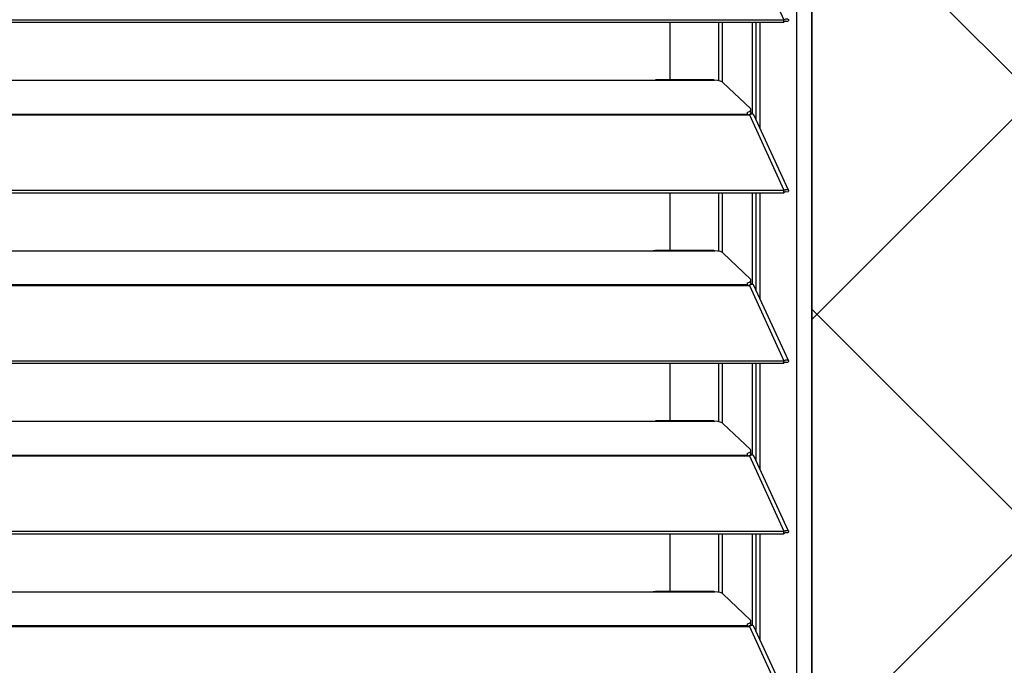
# Model space of a CAD drawing. Header units: millimetres. Extents: x 0 to 39025, y -31299 to 8400.
# Tile 379 of 382: x 16368 to 16622, y 6967 to 7133. Entities that reach past the tile are written whole.
import ezdxf

# ---------------------------------------------------------------- set-up
doc = ezdxf.new("R2010")
doc.units = ezdxf.units.MM
doc.layers.add('ODMIKI funkcionalni', color=253, linetype='Continuous')
doc.layers.add('ODMIKI varnostni', color=252, linetype='Continuous')

# ---------------------------------------------------------------- blocks, each defined once
blk = doc.blocks.new('*U59')
at = {"lineweight": 25}
for points in [[(1146.1, 17.6), (1146.1, 17.6), (1146.1, 1243.27), (1146.1, 1243.27)], [(1150, 17.6), (1150, 17.6), (1150, 1242.58), (1150, 1242.58)], [(1133.89, 1140.18), (1133.89, 1140.18), (1142.81, 1120.75), (1142.81, 1120.75)], [(7.21, 1120.75), (7.21, 1120.75), (1142.79, 1120.75), (1142.79, 1120.75)], [(7.21, 1120.1), (7.21, 1120.1), (1142.79, 1120.1), (1142.79, 1120.1)], [(1113.49, 1105.21), (1113.49, 1105.21), (1113.49, 1120.1), (1113.49, 1120.1)], [(1126.04, 1104.98), (1126.04, 1104.98), (1126.04, 1120.1), (1126.04, 1120.1)], [(1126.99, 1104.63), (1126.99, 1104.63), (1126.99, 1120.1), (1126.99, 1120.1)], [(1134.67, 1096.4), (1134.67, 1096.4), (1134.67, 1120.1), (1134.67, 1120.1)], [(1135.61, 1094.97), (1135.61, 1094.97), (1135.61, 1120.1), (1135.61, 1120.1)], [(1136.71, 1092.59), (1136.71, 1092.59), (1136.71, 1120.1), (1136.71, 1120.1)], [(1142.81, 1120.75), (1142.81, 1120.75), (1142.79, 1120.75), (1142.79, 1120.75)], [(1142.79, 1120.1), (1142.79, 1120.1), (1142.79, 1120.75), (1142.79, 1120.75)], [(1142.81, 1120.1), (1142.81, 1120.1), (1142.79, 1120.1), (1142.79, 1120.1)], [(1142.81, 1120.1), (1142.81, 1120.1), (1142.81, 1120.75), (1142.81, 1120.75)], [(1143.19, 1120.41), (1143.19, 1120.41), (1143.13, 1120.38), (1143.13, 1120.38)], [(1143.13, 1120.38), (1143.13, 1120.38), (1143.89, 1120.38), (1143.89, 1120.38)], [(840, 1105.13), (840, 1105.13), (1108, 1105.13), (1108, 1105.13)], [(1108, 1105.13), (1108, 1105.13), (1125, 1105.13), (1125, 1105.13)], [(1124.76, 1105.21), (1124.76, 1105.21), (1109.66, 1105.21), (1109.66, 1105.21)], [(1127.16, 1104.51), (1127.16, 1104.51), (1134.16, 1097.83), (1134.16, 1097.83)], [(1134.3, 1096.78), (1134.3, 1096.78), (1134.3, 1097.54), (1134.3, 1097.54)], [(16.21, 1096.42), (16.21, 1096.42), (1133.33, 1096.42), (1133.33, 1096.42)], [(16.21, 1096.2), (16.21, 1096.2), (1133.33, 1096.2), (1133.33, 1096.2)], [(1133.33, 1096.86), (1133.33, 1096.86), (1133.33, 1096.42), (1133.33, 1096.42)], [(1133.33, 1096.2), (1133.33, 1096.2), (1133.89, 1096.2), (1133.89, 1096.2)], [(1133.81, 1096.2), (1133.81, 1096.2), (1133.77, 1096.25), (1133.77, 1096.25)], [(1133.89, 1096.2), (1133.89, 1096.2), (1142.81, 1076.78), (1142.81, 1076.78)], [(1133.89, 1096.2), (1133.89, 1096.2), (1133.89, 1096.2), (1133.89, 1096.2)], [(1133.89, 1096.2), (1133.89, 1096.2), (1133.89, 1096.2), (1133.89, 1096.2)], [(1134.39, 1096.37), (1134.39, 1096.37), (1134.22, 1096.55), (1134.22, 1096.55)], [(1143.96, 1076.8), (1143.96, 1076.8), (1135.06, 1096.19), (1135.06, 1096.19)], [(7.21, 1076.77), (7.21, 1076.77), (1142.79, 1076.77), (1142.79, 1076.77)], [(1142.81, 1076.78), (1142.81, 1076.78), (1142.79, 1076.77), (1142.79, 1076.77)], [(1142.79, 1076.12), (1142.79, 1076.12), (1142.79, 1076.77), (1142.79, 1076.77)], [(1142.81, 1076.12), (1142.81, 1076.12), (1142.81, 1076.78), (1142.81, 1076.78)], [(7.21, 1076.12), (7.21, 1076.12), (1142.79, 1076.12), (1142.79, 1076.12)], [(1113.49, 1061.24), (1113.49, 1061.24), (1113.49, 1076.12), (1113.49, 1076.12)], [(1126.04, 1061.01), (1126.04, 1061.01), (1126.04, 1076.12), (1126.04, 1076.12)], [(1126.99, 1060.65), (1126.99, 1060.65), (1126.99, 1076.12), (1126.99, 1076.12)], [(1134.67, 1052.43), (1134.67, 1052.43), (1134.67, 1076.12), (1134.67, 1076.12)], [(1135.61, 1051), (1135.61, 1051), (1135.61, 1076.12), (1135.61, 1076.12)], [(1136.71, 1048.61), (1136.71, 1048.61), (1136.71, 1076.12), (1136.71, 1076.12)], [(1142.81, 1076.12), (1142.81, 1076.12), (1142.79, 1076.12), (1142.79, 1076.12)], [(1143.19, 1076.43), (1143.19, 1076.43), (1143.13, 1076.41), (1143.13, 1076.41)], [(1143.13, 1076.41), (1143.13, 1076.41), (1143.89, 1076.4), (1143.89, 1076.4)], [(840, 1061.16), (840, 1061.16), (1108, 1061.16), (1108, 1061.16)], [(1108, 1061.16), (1108, 1061.16), (1125, 1061.16), (1125, 1061.16)], [(1124.76, 1061.24), (1124.76, 1061.24), (1109.66, 1061.24), (1109.66, 1061.24)], [(1127.16, 1060.54), (1127.16, 1060.54), (1134.16, 1053.86), (1134.16, 1053.86)], [(16.21, 1052.45), (16.21, 1052.45), (1133.33, 1052.45), (1133.33, 1052.45)], [(16.21, 1052.23), (16.21, 1052.23), (1133.33, 1052.23), (1133.33, 1052.23)], [(1133.33, 1052.88), (1133.33, 1052.88), (1133.33, 1052.45), (1133.33, 1052.45)], [(1133.33, 1052.23), (1133.33, 1052.23), (1133.89, 1052.23), (1133.89, 1052.23)], [(1133.81, 1052.23), (1133.81, 1052.23), (1133.77, 1052.27), (1133.77, 1052.27)], [(1133.89, 1052.24), (1133.89, 1052.24), (1133.89, 1052.23), (1133.89, 1052.23)], [(1133.89, 1052.23), (1133.89, 1052.23), (1133.89, 1052.24), (1133.89, 1052.24)], [(1133.89, 1052.23), (1133.89, 1052.23), (1142.81, 1032.8), (1142.81, 1032.8)], [(1134.39, 1052.4), (1134.39, 1052.4), (1134.22, 1052.58), (1134.22, 1052.58)], [(1134.3, 1052.8), (1134.3, 1052.8), (1134.3, 1053.57), (1134.3, 1053.57)], [(1143.96, 1032.83), (1143.96, 1032.83), (1135.06, 1052.21), (1135.06, 1052.21)], [(7.21, 1032.8), (7.21, 1032.8), (1142.79, 1032.8), (1142.79, 1032.8)], [(7.21, 1032.14), (7.21, 1032.14), (1142.79, 1032.14), (1142.79, 1032.14)], [(1113.49, 1017.27), (1113.49, 1017.27), (1113.49, 1032.14), (1113.49, 1032.14)], [(1126.04, 1017.03), (1126.04, 1017.03), (1126.04, 1032.14), (1126.04, 1032.14)], [(1126.99, 1016.68), (1126.99, 1016.68), (1126.99, 1032.14), (1126.99, 1032.14)], [(1134.67, 1008.46), (1134.67, 1008.46), (1134.67, 1032.14), (1134.67, 1032.14)], [(1135.61, 1007.03), (1135.61, 1007.03), (1135.61, 1032.14), (1135.61, 1032.14)], [(1136.71, 1004.64), (1136.71, 1004.64), (1136.71, 1032.14), (1136.71, 1032.14)], [(1142.81, 1032.8), (1142.81, 1032.8), (1142.79, 1032.8), (1142.79, 1032.8)], [(1142.79, 1032.14), (1142.79, 1032.14), (1142.79, 1032.8), (1142.79, 1032.8)], [(1142.81, 1032.15), (1142.81, 1032.15), (1142.79, 1032.14), (1142.79, 1032.14)], [(1142.81, 1032.15), (1142.81, 1032.15), (1142.81, 1032.8), (1142.81, 1032.8)], [(1143.19, 1032.46), (1143.19, 1032.46), (1143.13, 1032.44), (1143.13, 1032.44)], [(1143.13, 1032.44), (1143.13, 1032.44), (1143.89, 1032.43), (1143.89, 1032.43)], [(840, 1017.19), (840, 1017.19), (1108, 1017.19), (1108, 1017.19)], [(1108, 1017.19), (1108, 1017.19), (1125, 1017.19), (1125, 1017.19)], [(1124.76, 1017.27), (1124.76, 1017.27), (1109.66, 1017.27), (1109.66, 1017.27)], [(1127.16, 1016.56), (1127.16, 1016.56), (1134.16, 1009.88), (1134.16, 1009.88)], [(16.21, 1008.47), (16.21, 1008.47), (1133.33, 1008.47), (1133.33, 1008.47)], [(16.21, 1008.25), (16.21, 1008.25), (1133.33, 1008.25), (1133.33, 1008.25)], [(1133.33, 1008.91), (1133.33, 1008.91), (1133.33, 1008.47), (1133.33, 1008.47)], [(1133.33, 1008.25), (1133.33, 1008.25), (1133.89, 1008.25), (1133.89, 1008.25)], [(1133.81, 1008.25), (1133.81, 1008.25), (1133.77, 1008.3), (1133.77, 1008.3)], [(1133.89, 1008.26), (1133.89, 1008.26), (1133.89, 1008.25), (1133.89, 1008.25)], [(1133.89, 1008.25), (1133.89, 1008.25), (1133.89, 1008.26), (1133.89, 1008.26)], [(1133.89, 1008.25), (1133.89, 1008.25), (1142.81, 988.83), (1142.81, 988.83)], [(1134.39, 1008.43), (1134.39, 1008.43), (1134.22, 1008.6), (1134.22, 1008.6)], [(1134.3, 1008.83), (1134.3, 1008.83), (1134.3, 1009.59), (1134.3, 1009.59)], [(1143.96, 988.85), (1143.96, 988.85), (1135.06, 1008.24), (1135.06, 1008.24)], [(7.21, 988.83), (7.21, 988.83), (1142.79, 988.83), (1142.79, 988.83)], [(7.21, 988.17), (7.21, 988.17), (1142.79, 988.17), (1142.79, 988.17)], [(1113.49, 973.29), (1113.49, 973.29), (1113.49, 988.17), (1113.49, 988.17)], [(1126.04, 973.06), (1126.04, 973.06), (1126.04, 988.17), (1126.04, 988.17)], [(1126.99, 972.71), (1126.99, 972.71), (1126.99, 988.17), (1126.99, 988.17)], [(1134.67, 964.48), (1134.67, 964.48), (1134.67, 988.17), (1134.67, 988.17)], [(1135.61, 963.05), (1135.61, 963.05), (1135.61, 988.17), (1135.61, 988.17)], [(1136.71, 960.66), (1136.71, 960.66), (1136.71, 988.17), (1136.71, 988.17)], [(1142.81, 988.83), (1142.81, 988.83), (1142.79, 988.83), (1142.79, 988.83)], [(1142.79, 988.17), (1142.79, 988.17), (1142.79, 988.83), (1142.79, 988.83)], [(1142.81, 988.18), (1142.81, 988.18), (1142.79, 988.17), (1142.79, 988.17)], [(1142.81, 988.18), (1142.81, 988.18), (1142.81, 988.83), (1142.81, 988.83)], [(1143.19, 988.48), (1143.19, 988.48), (1143.13, 988.46), (1143.13, 988.46)], [(1143.13, 988.46), (1143.13, 988.46), (1143.89, 988.46), (1143.89, 988.46)], [(840, 973.21), (840, 973.21), (1108, 973.21), (1108, 973.21)], [(1108, 973.21), (1108, 973.21), (1125, 973.21), (1125, 973.21)], [(1124.76, 973.29), (1124.76, 973.29), (1109.66, 973.29), (1109.66, 973.29)], [(1127.16, 972.6), (1127.16, 972.6), (1134.16, 965.91), (1134.16, 965.91)], [(1133.33, 964.94), (1133.33, 964.94), (1133.33, 964.5), (1133.33, 964.5)], [(1134.3, 964.86), (1134.3, 964.86), (1134.3, 965.62), (1134.3, 965.62)], [(16.21, 964.5), (16.21, 964.5), (1133.33, 964.5), (1133.33, 964.5)], [(16.21, 964.28), (16.21, 964.28), (1133.33, 964.28), (1133.33, 964.28)], [(1133.33, 964.28), (1133.33, 964.28), (1133.89, 964.28), (1133.89, 964.28)], [(1133.81, 964.28), (1133.81, 964.28), (1133.77, 964.33), (1133.77, 964.33)], [(1133.89, 964.28), (1133.89, 964.28), (1142.81, 944.85), (1142.81, 944.85)], [(1133.89, 964.28), (1133.89, 964.28), (1133.89, 964.28), (1133.89, 964.28)], [(1133.89, 964.28), (1133.89, 964.28), (1133.89, 964.28), (1133.89, 964.28)], [(1134.39, 964.46), (1134.39, 964.46), (1134.22, 964.63), (1134.22, 964.63)], [(1143.96, 944.87), (1143.96, 944.87), (1135.06, 964.26), (1135.06, 964.26)]]:
    blk.add_open_spline(points, degree=3, dxfattribs=at)
for points, knots in [([(1142.81, 1120.75), (1142.81, 1120.75), (1143.3, 1120.95), (1143.3, 1120.95), (1143.3, 1120.95), (1143.71, 1120.96), (1143.71, 1120.96), (1143.71, 1120.96), (1143.95, 1120.8), (1143.95, 1120.8), (1143.95, 1120.8), (1143.97, 1120.53), (1143.97, 1120.53), (1143.97, 1120.53), (1143.89, 1120.38), (1143.89, 1120.38)], [0, 0, 0, 0, 1, 1, 1, 2, 2, 2, 3, 3, 3, 4, 4, 4, 5, 5, 5, 5]), ([(1142.81, 1120.1), (1142.81, 1120.1), (1143.06, 1120.35), (1143.06, 1120.35), (1143.06, 1120.35), (1143.22, 1120.44), (1143.22, 1120.44), (1143.22, 1120.44), (1143.21, 1120.43), (1143.21, 1120.43)], [0, 0, 0, 0, 1, 1, 1, 2, 2, 2, 3, 3, 3, 3]), ([(1108, 1105.13), (1108, 1105.13), (1109.12, 1105.19), (1109.12, 1105.19), (1109.12, 1105.19), (1109.66, 1105.19), (1109.66, 1105.19)], [0, 0, 0, 0, 1, 1, 1, 2, 2, 2, 2]), ([(1124.76, 1105.19), (1124.76, 1105.19), (1124.88, 1105.2), (1124.88, 1105.2), (1124.88, 1105.2), (1124.96, 1105.16), (1124.96, 1105.16), (1124.96, 1105.16), (1125, 1105.13), (1125, 1105.13)], [0, 0, 0, 0, 1, 1, 1, 2, 2, 2, 3, 3, 3, 3]), ([(1127.16, 1104.51), (1127.16, 1104.51), (1126.84, 1104.73), (1126.84, 1104.73), (1126.84, 1104.73), (1126.34, 1104.91), (1126.34, 1104.91), (1126.34, 1104.91), (1125.71, 1105.05), (1125.71, 1105.05), (1125.71, 1105.05), (1125, 1105.13), (1125, 1105.13)], [0, 0, 0, 0, 1, 1, 1, 2, 2, 2, 3, 3, 3, 4, 4, 4, 4]), ([(1133.33, 1096.86), (1133.33, 1096.86), (1133.63, 1096.96), (1133.63, 1096.96), (1133.63, 1096.96), (1133.88, 1097.06), (1133.88, 1097.06), (1133.88, 1097.06), (1134.07, 1097.18), (1134.07, 1097.18), (1134.07, 1097.18), (1134.21, 1097.3), (1134.21, 1097.3), (1134.21, 1097.3), (1134.29, 1097.44), (1134.29, 1097.44), (1134.29, 1097.44), (1134.3, 1097.57), (1134.3, 1097.57), (1134.3, 1097.57), (1134.26, 1097.7), (1134.26, 1097.7), (1134.26, 1097.7), (1134.16, 1097.83), (1134.16, 1097.83)], [0, 0, 0, 0, 1, 1, 1, 2, 2, 2, 3, 3, 3, 4, 4, 4, 5, 5, 5, 6, 6, 6, 7, 7, 7, 8, 8, 8, 8]), ([(1133.33, 1096.42), (1133.33, 1096.42), (1133.33, 1096.4), (1133.33, 1096.4), (1133.33, 1096.4), (1133.33, 1096.38), (1133.33, 1096.38), (1133.33, 1096.38), (1133.33, 1096.36), (1133.33, 1096.36), (1133.33, 1096.36), (1133.33, 1096.33), (1133.33, 1096.33), (1133.33, 1096.33), (1133.33, 1096.3), (1133.33, 1096.3), (1133.33, 1096.3), (1133.33, 1096.27), (1133.33, 1096.27), (1133.33, 1096.27), (1133.33, 1096.24), (1133.33, 1096.24), (1133.33, 1096.24), (1133.33, 1096.2), (1133.33, 1096.2)], [0, 0, 0, 0, 1, 1, 1, 2, 2, 2, 3, 3, 3, 4, 4, 4, 5, 5, 5, 6, 6, 6, 7, 7, 7, 8, 8, 8, 8]), ([(1134.3, 1096.78), (1134.3, 1096.78), (1134.29, 1096.67), (1134.29, 1096.67), (1134.29, 1096.67), (1134.21, 1096.54), (1134.21, 1096.54), (1134.21, 1096.54), (1134.07, 1096.42), (1134.07, 1096.42), (1134.07, 1096.42), (1133.88, 1096.3), (1133.88, 1096.3), (1133.88, 1096.3), (1133.67, 1096.2), (1133.67, 1096.2)], [0, 0, 0, 0, 1, 1, 1, 2, 2, 2, 3, 3, 3, 4, 4, 4, 5, 5, 5, 5]), ([(1135.04, 1096.18), (1135.04, 1096.18), (1134.95, 1096.32), (1134.95, 1096.32), (1134.95, 1096.32), (1134.62, 1096.42), (1134.62, 1096.42), (1134.62, 1096.42), (1134.17, 1096.33), (1134.17, 1096.33), (1134.17, 1096.33), (1133.89, 1096.2), (1133.89, 1096.2)], [0, 0, 0, 0, 1, 1, 1, 2, 2, 2, 3, 3, 3, 4, 4, 4, 4]), ([(1142.81, 1076.78), (1142.81, 1076.78), (1143.3, 1076.98), (1143.3, 1076.98), (1143.3, 1076.98), (1143.71, 1076.99), (1143.71, 1076.99), (1143.71, 1076.99), (1143.95, 1076.82), (1143.95, 1076.82), (1143.95, 1076.82), (1143.97, 1076.55), (1143.97, 1076.55), (1143.97, 1076.55), (1143.89, 1076.4), (1143.89, 1076.4)], [0, 0, 0, 0, 1, 1, 1, 2, 2, 2, 3, 3, 3, 4, 4, 4, 5, 5, 5, 5]), ([(1142.81, 1076.12), (1142.81, 1076.12), (1143.06, 1076.38), (1143.06, 1076.38), (1143.06, 1076.38), (1143.22, 1076.46), (1143.22, 1076.46), (1143.22, 1076.46), (1143.21, 1076.45), (1143.21, 1076.45)], [0, 0, 0, 0, 1, 1, 1, 2, 2, 2, 3, 3, 3, 3]), ([(1108, 1061.16), (1108, 1061.16), (1109.12, 1061.21), (1109.12, 1061.21), (1109.12, 1061.21), (1109.66, 1061.21), (1109.66, 1061.21)], [0, 0, 0, 0, 1, 1, 1, 2, 2, 2, 2]), ([(1124.76, 1061.21), (1124.76, 1061.21), (1124.88, 1061.22), (1124.88, 1061.22), (1124.88, 1061.22), (1124.96, 1061.18), (1124.96, 1061.18), (1124.96, 1061.18), (1125, 1061.16), (1125, 1061.16)], [0, 0, 0, 0, 1, 1, 1, 2, 2, 2, 3, 3, 3, 3]), ([(1127.16, 1060.54), (1127.16, 1060.54), (1126.84, 1060.76), (1126.84, 1060.76), (1126.84, 1060.76), (1126.34, 1060.94), (1126.34, 1060.94), (1126.34, 1060.94), (1125.71, 1061.08), (1125.71, 1061.08), (1125.71, 1061.08), (1125, 1061.16), (1125, 1061.16)], [0, 0, 0, 0, 1, 1, 1, 2, 2, 2, 3, 3, 3, 4, 4, 4, 4]), ([(1133.33, 1052.88), (1133.33, 1052.88), (1133.63, 1052.98), (1133.63, 1052.98), (1133.63, 1052.98), (1133.88, 1053.09), (1133.88, 1053.09), (1133.88, 1053.09), (1134.07, 1053.21), (1134.07, 1053.21), (1134.07, 1053.21), (1134.21, 1053.33), (1134.21, 1053.33), (1134.21, 1053.33), (1134.29, 1053.46), (1134.29, 1053.46), (1134.29, 1053.46), (1134.3, 1053.6), (1134.3, 1053.6), (1134.3, 1053.6), (1134.26, 1053.72), (1134.26, 1053.72), (1134.26, 1053.72), (1134.16, 1053.86), (1134.16, 1053.86)], [0, 0, 0, 0, 1, 1, 1, 2, 2, 2, 3, 3, 3, 4, 4, 4, 5, 5, 5, 6, 6, 6, 7, 7, 7, 8, 8, 8, 8]), ([(1133.33, 1052.45), (1133.33, 1052.45), (1133.33, 1052.43), (1133.33, 1052.43), (1133.33, 1052.43), (1133.33, 1052.41), (1133.33, 1052.41), (1133.33, 1052.41), (1133.33, 1052.38), (1133.33, 1052.38), (1133.33, 1052.38), (1133.33, 1052.36), (1133.33, 1052.36), (1133.33, 1052.36), (1133.33, 1052.33), (1133.33, 1052.33), (1133.33, 1052.33), (1133.33, 1052.3), (1133.33, 1052.3), (1133.33, 1052.3), (1133.33, 1052.26), (1133.33, 1052.26), (1133.33, 1052.26), (1133.33, 1052.23), (1133.33, 1052.23)], [0, 0, 0, 0, 1, 1, 1, 2, 2, 2, 3, 3, 3, 4, 4, 4, 5, 5, 5, 6, 6, 6, 7, 7, 7, 8, 8, 8, 8]), ([(1134.3, 1052.8), (1134.3, 1052.8), (1134.29, 1052.7), (1134.29, 1052.7), (1134.29, 1052.7), (1134.21, 1052.57), (1134.21, 1052.57), (1134.21, 1052.57), (1134.07, 1052.44), (1134.07, 1052.44), (1134.07, 1052.44), (1133.88, 1052.32), (1133.88, 1052.32), (1133.88, 1052.32), (1133.67, 1052.23), (1133.67, 1052.23)], [0, 0, 0, 0, 1, 1, 1, 2, 2, 2, 3, 3, 3, 4, 4, 4, 5, 5, 5, 5]), ([(1135.04, 1052.2), (1135.04, 1052.2), (1134.95, 1052.34), (1134.95, 1052.34), (1134.95, 1052.34), (1134.62, 1052.44), (1134.62, 1052.44), (1134.62, 1052.44), (1134.17, 1052.36), (1134.17, 1052.36), (1134.17, 1052.36), (1133.89, 1052.24), (1133.89, 1052.24)], [0, 0, 0, 0, 1, 1, 1, 2, 2, 2, 3, 3, 3, 4, 4, 4, 4]), ([(1142.81, 1032.8), (1142.81, 1032.8), (1143.3, 1033.01), (1143.3, 1033.01), (1143.3, 1033.01), (1143.71, 1033.01), (1143.71, 1033.01), (1143.71, 1033.01), (1143.95, 1032.85), (1143.95, 1032.85), (1143.95, 1032.85), (1143.97, 1032.58), (1143.97, 1032.58), (1143.97, 1032.58), (1143.89, 1032.43), (1143.89, 1032.43)], [0, 0, 0, 0, 1, 1, 1, 2, 2, 2, 3, 3, 3, 4, 4, 4, 5, 5, 5, 5]), ([(1142.81, 1032.15), (1142.81, 1032.15), (1143.06, 1032.4), (1143.06, 1032.4), (1143.06, 1032.4), (1143.22, 1032.49), (1143.22, 1032.49), (1143.22, 1032.49), (1143.21, 1032.48), (1143.21, 1032.48)], [0, 0, 0, 0, 1, 1, 1, 2, 2, 2, 3, 3, 3, 3]), ([(1108, 1017.19), (1108, 1017.19), (1109.12, 1017.24), (1109.12, 1017.24), (1109.12, 1017.24), (1109.66, 1017.25), (1109.66, 1017.25)], [0, 0, 0, 0, 1, 1, 1, 2, 2, 2, 2]), ([(1124.76, 1017.24), (1124.76, 1017.24), (1124.88, 1017.25), (1124.88, 1017.25), (1124.88, 1017.25), (1124.96, 1017.21), (1124.96, 1017.21), (1124.96, 1017.21), (1125, 1017.19), (1125, 1017.19)], [0, 0, 0, 0, 1, 1, 1, 2, 2, 2, 3, 3, 3, 3]), ([(1127.16, 1016.56), (1127.16, 1016.56), (1126.84, 1016.78), (1126.84, 1016.78), (1126.84, 1016.78), (1126.34, 1016.96), (1126.34, 1016.96), (1126.34, 1016.96), (1125.71, 1017.1), (1125.71, 1017.1), (1125.71, 1017.1), (1125, 1017.19), (1125, 1017.19)], [0, 0, 0, 0, 1, 1, 1, 2, 2, 2, 3, 3, 3, 4, 4, 4, 4]), ([(1133.33, 1008.91), (1133.33, 1008.91), (1133.63, 1009), (1133.63, 1009), (1133.63, 1009), (1133.88, 1009.11), (1133.88, 1009.11), (1133.88, 1009.11), (1134.07, 1009.23), (1134.07, 1009.23), (1134.07, 1009.23), (1134.21, 1009.36), (1134.21, 1009.36), (1134.21, 1009.36), (1134.29, 1009.49), (1134.29, 1009.49), (1134.29, 1009.49), (1134.3, 1009.62), (1134.3, 1009.62), (1134.3, 1009.62), (1134.26, 1009.76), (1134.26, 1009.76), (1134.26, 1009.76), (1134.16, 1009.88), (1134.16, 1009.88)], [0, 0, 0, 0, 1, 1, 1, 2, 2, 2, 3, 3, 3, 4, 4, 4, 5, 5, 5, 6, 6, 6, 7, 7, 7, 8, 8, 8, 8]), ([(1133.33, 1008.47), (1133.33, 1008.47), (1133.33, 1008.46), (1133.33, 1008.46), (1133.33, 1008.46), (1133.33, 1008.43), (1133.33, 1008.43), (1133.33, 1008.43), (1133.33, 1008.41), (1133.33, 1008.41), (1133.33, 1008.41), (1133.33, 1008.38), (1133.33, 1008.38), (1133.33, 1008.38), (1133.33, 1008.35), (1133.33, 1008.35), (1133.33, 1008.35), (1133.33, 1008.32), (1133.33, 1008.32), (1133.33, 1008.32), (1133.33, 1008.29), (1133.33, 1008.29), (1133.33, 1008.29), (1133.33, 1008.25), (1133.33, 1008.25)], [0, 0, 0, 0, 1, 1, 1, 2, 2, 2, 3, 3, 3, 4, 4, 4, 5, 5, 5, 6, 6, 6, 7, 7, 7, 8, 8, 8, 8]), ([(1134.3, 1008.83), (1134.3, 1008.83), (1134.29, 1008.72), (1134.29, 1008.72), (1134.29, 1008.72), (1134.21, 1008.59), (1134.21, 1008.59), (1134.21, 1008.59), (1134.07, 1008.47), (1134.07, 1008.47), (1134.07, 1008.47), (1133.88, 1008.35), (1133.88, 1008.35), (1133.88, 1008.35), (1133.67, 1008.25), (1133.67, 1008.25)], [0, 0, 0, 0, 1, 1, 1, 2, 2, 2, 3, 3, 3, 4, 4, 4, 5, 5, 5, 5]), ([(1135.04, 1008.22), (1135.04, 1008.22), (1134.95, 1008.37), (1134.95, 1008.37), (1134.95, 1008.37), (1134.62, 1008.47), (1134.62, 1008.47), (1134.62, 1008.47), (1134.17, 1008.39), (1134.17, 1008.39), (1134.17, 1008.39), (1133.89, 1008.26), (1133.89, 1008.26)], [0, 0, 0, 0, 1, 1, 1, 2, 2, 2, 3, 3, 3, 4, 4, 4, 4]), ([(1142.81, 988.83), (1142.81, 988.83), (1143.3, 989.03), (1143.3, 989.03), (1143.3, 989.03), (1143.71, 989.04), (1143.71, 989.04), (1143.71, 989.04), (1143.95, 988.88), (1143.95, 988.88), (1143.95, 988.88), (1143.97, 988.6), (1143.97, 988.6), (1143.97, 988.6), (1143.89, 988.46), (1143.89, 988.46)], [0, 0, 0, 0, 1, 1, 1, 2, 2, 2, 3, 3, 3, 4, 4, 4, 5, 5, 5, 5]), ([(1142.81, 988.18), (1142.81, 988.18), (1143.06, 988.43), (1143.06, 988.43), (1143.06, 988.43), (1143.22, 988.52), (1143.22, 988.52), (1143.22, 988.52), (1143.21, 988.5), (1143.21, 988.5)], [0, 0, 0, 0, 1, 1, 1, 2, 2, 2, 3, 3, 3, 3]), ([(1108, 973.21), (1108, 973.21), (1109.12, 973.26), (1109.12, 973.26), (1109.12, 973.26), (1109.66, 973.27), (1109.66, 973.27)], [0, 0, 0, 0, 1, 1, 1, 2, 2, 2, 2]), ([(1124.76, 973.27), (1124.76, 973.27), (1124.88, 973.27), (1124.88, 973.27), (1124.88, 973.27), (1124.96, 973.23), (1124.96, 973.23), (1124.96, 973.23), (1125, 973.21), (1125, 973.21)], [0, 0, 0, 0, 1, 1, 1, 2, 2, 2, 3, 3, 3, 3]), ([(1127.16, 972.6), (1127.16, 972.6), (1126.84, 972.81), (1126.84, 972.81), (1126.84, 972.81), (1126.34, 972.99), (1126.34, 972.99), (1126.34, 972.99), (1125.71, 973.13), (1125.71, 973.13), (1125.71, 973.13), (1125, 973.21), (1125, 973.21)], [0, 0, 0, 0, 1, 1, 1, 2, 2, 2, 3, 3, 3, 4, 4, 4, 4]), ([(1133.33, 964.94), (1133.33, 964.94), (1133.63, 965.03), (1133.63, 965.03), (1133.63, 965.03), (1133.88, 965.14), (1133.88, 965.14), (1133.88, 965.14), (1134.07, 965.26), (1134.07, 965.26), (1134.07, 965.26), (1134.21, 965.38), (1134.21, 965.38), (1134.21, 965.38), (1134.29, 965.51), (1134.29, 965.51), (1134.29, 965.51), (1134.3, 965.65), (1134.3, 965.65), (1134.3, 965.65), (1134.26, 965.78), (1134.26, 965.78), (1134.26, 965.78), (1134.16, 965.91), (1134.16, 965.91)], [0, 0, 0, 0, 1, 1, 1, 2, 2, 2, 3, 3, 3, 4, 4, 4, 5, 5, 5, 6, 6, 6, 7, 7, 7, 8, 8, 8, 8]), ([(1134.3, 964.86), (1134.3, 964.86), (1134.29, 964.75), (1134.29, 964.75), (1134.29, 964.75), (1134.21, 964.62), (1134.21, 964.62), (1134.21, 964.62), (1134.07, 964.49), (1134.07, 964.49), (1134.07, 964.49), (1133.88, 964.38), (1133.88, 964.38), (1133.88, 964.38), (1133.67, 964.28), (1133.67, 964.28)], [0, 0, 0, 0, 1, 1, 1, 2, 2, 2, 3, 3, 3, 4, 4, 4, 5, 5, 5, 5]), ([(1133.33, 964.5), (1133.33, 964.5), (1133.33, 964.48), (1133.33, 964.48), (1133.33, 964.48), (1133.33, 964.46), (1133.33, 964.46), (1133.33, 964.46), (1133.33, 964.43), (1133.33, 964.43), (1133.33, 964.43), (1133.33, 964.41), (1133.33, 964.41), (1133.33, 964.41), (1133.33, 964.38), (1133.33, 964.38), (1133.33, 964.38), (1133.33, 964.35), (1133.33, 964.35), (1133.33, 964.35), (1133.33, 964.32), (1133.33, 964.32), (1133.33, 964.32), (1133.33, 964.28), (1133.33, 964.28)], [0, 0, 0, 0, 1, 1, 1, 2, 2, 2, 3, 3, 3, 4, 4, 4, 5, 5, 5, 6, 6, 6, 7, 7, 7, 8, 8, 8, 8]), ([(1135.04, 964.26), (1135.04, 964.26), (1134.95, 964.4), (1134.95, 964.4), (1134.95, 964.4), (1134.62, 964.5), (1134.62, 964.5), (1134.62, 964.5), (1134.17, 964.41), (1134.17, 964.41), (1134.17, 964.41), (1133.89, 964.28), (1133.89, 964.28)], [0, 0, 0, 0, 1, 1, 1, 2, 2, 2, 3, 3, 3, 4, 4, 4, 4])]:
    blk.add_open_spline(points, degree=3, knots=knots, dxfattribs=at)

msp = doc.modelspace()

# ---------------------------------------------------------------- hatches: boundary and pattern name
at = {"layer": 'ODMIKI funkcionalni'}
h = msp.add_hatch(dxfattribs=at)
h.set_pattern_fill('ANSI31', color=256, scale=25)
h.set_pattern_definition([(45, (-1299.93, -3070.55), (-56.1266, 56.1266), [])])
h.paths.add_polyline_path([(15421.96, 6012.43), (15421.96, 7268), (16571.96, 7268), (16571.96, 6012.43), (17171.96, 6012.43), (17171.96, 7768), (15121.96, 7768), (15121.96, 6012.43)])
at = {"layer": 'ODMIKI varnostni'}
h = msp.add_hatch(dxfattribs=at)
h.set_pattern_fill('ANSI31', color=256, scale=25, angle=90)
h.set_pattern_definition([(135, (11728.22, -2241.71), (-56.1266, -56.1266), [])])
h.paths.add_polyline_path([(16571.96, 6012.43), (16571.96, 7255.39), (17571.96, 6012.43)])

# ---------------------------------------------------------------- linework, layer by layer
at = {"layer": 'ODMIKI funkcionalni'}
msp.add_lwpolyline([(15421.96, 6012.43), (15421.96, 7268), (16571.96, 7268), (16571.96, 6012.43), (17171.96, 6012.43), (17171.96, 7768), (15121.96, 7768), (15121.96, 6012.43)], close=True, dxfattribs=at)
at = {"layer": 'ODMIKI varnostni'}
msp.add_lwpolyline([(16571.96, 6012.43), (16571.96, 7255.39), (17571.96, 6012.43)], close=True, dxfattribs=at)

# ---------------------------------------------------------------- block references
at = {"color": 1}
msp.add_blockref('*U59', (15421.96, 6012.43), dxfattribs=at)

doc.saveas('drawing.dxf')
